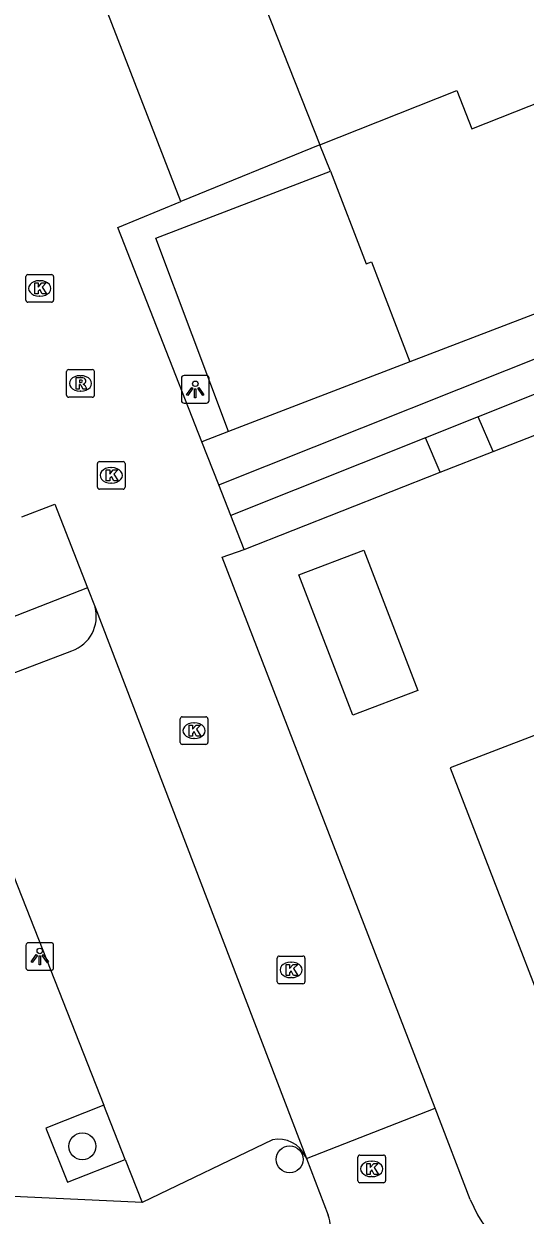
# Model space of a CAD drawing. Extents: x 158474 to 159560, y 388525 to 389605.
# Drawn here: x 159019.82 to 159037.92, y 388591.48 to 388634.54 of the extents above; entities that cross this region are included whole.
import ezdxf

# ---------------------------------------------------------------- set-up
doc = ezdxf.new("R2010")
doc.units = 0
for name, color, linetype in [('IMGEO_Boom', 7, 'Continuous'), ('IMGEO_Grasland_overig', 7, 'Continuous'), ('IMGEO_Groenvoorziening', 7, 'Continuous'), ('IMGEO_Kolk', 7, 'Continuous'), ('IMGEO_Lichtpunt', 7, 'Continuous'), ('IMGEO_Pand', 7, 'Continuous'), ('IMGEO_Parkeervlak_open', 7, 'Continuous'), ('IMGEO_Rijbaan_lokaal_open', 7, 'Continuous'), ('IMGEO_Rioolput', 7, 'Continuous'), ('IMGEO_Voetpad_halfverhard', 7, 'Continuous'), ('IMGEO_Voetpad_open', 7, 'Continuous')]:
    doc.layers.add(name, color=color, linetype=linetype)

msp = doc.modelspace()

# ---------------------------------------------------------------- linework, layer by layer
at = {"layer": 'IMGEO_Boom'}
for centre in [(159021.925, 388593.97), (159029.412, 388593.499)]:
    msp.add_circle(centre, 0.489, dxfattribs=at)
at = {"layer": 'IMGEO_Grasland_overig'}
msp.add_lwpolyline([(159060.347, 388630.578), (159059.585, 388632.229), (159033.75, 388622.317)], dxfattribs=at)
at = {"layer": 'IMGEO_Groenvoorziening'}
for points in [[(159036.765, 388619.081), (159041.458, 388620.927)], [(159027.767, 388615.542), (159034.85, 388618.328)]]:
    msp.add_lwpolyline(points, dxfattribs=at)
at = {"layer": 'IMGEO_Kolk'}
for p, q in [((159019.887, 388624.548), (159019.887, 388625.4)), ((159019.962, 388625.474), (159020.814, 388625.474)), ((159020.375, 388625.254), (159020.4, 388625.254)), ((159020.888, 388625.4), (159020.888, 388624.548)), ((159020.814, 388624.474), (159019.962, 388624.474)), ((159020.398, 388624.694), (159020.373, 388624.694)), ((159022.471, 388617.792), (159022.471, 388618.644)), ((159022.546, 388618.718), (159023.398, 388618.718)), ((159022.959, 388618.498), (159022.984, 388618.498)), ((159023.472, 388618.644), (159023.472, 388617.792)), ((159022.982, 388617.938), (159022.957, 388617.938)), ((159023.398, 388617.718), (159022.546, 388617.718)), ((159025.461, 388608.566), (159025.461, 388609.418)), ((159025.536, 388609.492), (159026.388, 388609.492)), ((159026.462, 388609.418), (159026.462, 388608.566)), ((159025.949, 388609.272), (159025.974, 388609.272)), ((159026.388, 388608.492), (159025.536, 388608.492)), ((159025.972, 388608.712), (159025.947, 388608.712)), ((159028.965, 388599.92), (159028.965, 388600.772)), ((159029.04, 388600.846), (159029.892, 388600.846)), ((159029.966, 388600.772), (159029.966, 388599.92)), ((159029.453, 388600.626), (159029.478, 388600.626)), ((159029.892, 388599.846), (159029.04, 388599.846)), ((159029.476, 388600.066), (159029.451, 388600.066)), ((159031.875, 388592.728), (159031.875, 388593.58)), ((159031.95, 388593.654), (159032.802, 388593.654)), ((159032.363, 388593.434), (159032.388, 388593.434)), ((159032.876, 388593.58), (159032.876, 388592.728)), ((159032.802, 388592.654), (159031.95, 388592.654)), ((159032.386, 388592.874), (159032.361, 388592.874))]:
    msp.add_line(p, q, dxfattribs=at)
for points in [[(159019.887, 388624.548), (159019.887, 388625.4)], [(159019.962, 388625.474), (159020.814, 388625.474)], [(159020.888, 388625.4), (159020.888, 388624.548)], [(159020.208, 388625.174), (159020.331, 388625.174), (159020.331, 388625.023), (159020.461, 388625.174), (159020.625, 388625.174), (159020.479, 388625.023), (159020.632, 388624.774), (159020.48, 388624.774), (159020.395, 388624.938), (159020.331, 388624.871), (159020.331, 388624.774), (159020.208, 388624.774), (159020.208, 388625.174)], [(159020.814, 388624.474), (159019.962, 388624.474)], [(159022.471, 388617.792), (159022.471, 388618.644)], [(159022.546, 388618.718), (159023.398, 388618.718)], [(159022.792, 388618.418), (159022.915, 388618.418), (159022.915, 388618.267), (159023.045, 388618.418), (159023.209, 388618.418), (159023.063, 388618.267), (159023.216, 388618.018), (159023.064, 388618.018), (159022.979, 388618.182), (159022.915, 388618.115), (159022.915, 388618.018), (159022.792, 388618.018), (159022.792, 388618.418)], [(159023.472, 388618.644), (159023.472, 388617.792)], [(159023.398, 388617.718), (159022.546, 388617.718)], [(159025.461, 388608.566), (159025.461, 388609.418)], [(159025.536, 388609.492), (159026.388, 388609.492)], [(159026.462, 388609.418), (159026.462, 388608.566)], [(159025.782, 388609.192), (159025.905, 388609.192), (159025.905, 388609.041), (159026.035, 388609.192), (159026.199, 388609.192), (159026.053, 388609.041), (159026.206, 388608.792), (159026.054, 388608.792), (159025.969, 388608.956), (159025.905, 388608.889), (159025.905, 388608.792), (159025.782, 388608.792), (159025.782, 388609.192)], [(159026.388, 388608.492), (159025.536, 388608.492)], [(159028.965, 388599.92), (159028.965, 388600.772)], [(159029.04, 388600.846), (159029.892, 388600.846)], [(159029.966, 388600.772), (159029.966, 388599.92)], [(159029.286, 388600.546), (159029.409, 388600.546), (159029.409, 388600.395), (159029.539, 388600.546), (159029.703, 388600.546), (159029.557, 388600.395), (159029.71, 388600.146), (159029.558, 388600.146), (159029.473, 388600.31), (159029.409, 388600.243), (159029.409, 388600.146), (159029.286, 388600.146), (159029.286, 388600.546)], [(159029.892, 388599.846), (159029.04, 388599.846)], [(159031.875, 388592.728), (159031.875, 388593.58)], [(159031.95, 388593.654), (159032.802, 388593.654)], [(159032.876, 388593.58), (159032.876, 388592.728)], [(159032.196, 388593.354), (159032.319, 388593.354), (159032.319, 388593.203), (159032.449, 388593.354), (159032.613, 388593.354), (159032.467, 388593.203), (159032.62, 388592.954), (159032.468, 388592.954), (159032.383, 388593.118), (159032.319, 388593.051), (159032.319, 388592.954), (159032.196, 388592.954), (159032.196, 388593.354)], [(159032.802, 388592.654), (159031.95, 388592.654)]]:
    msp.add_lwpolyline(points, dxfattribs=at)
for centre, start, end in [((159019.964, 388625.398), 91.552, 178.448), ((159019.964, 388625.398), 91.552, 178.448), ((159020.812, 388625.398), 1.552, 88.448), ((159020.812, 388625.398), 1.552, 88.448), ((159019.964, 388624.55), 181.552, 268.448), ((159019.964, 388624.55), 181.552, 268.448), ((159020.812, 388624.55), 271.552, 358.448), ((159020.812, 388624.55), 271.552, 358.448), ((159022.548, 388618.642), 91.552, 178.448), ((159022.548, 388618.642), 91.552, 178.448), ((159023.396, 388618.642), 1.552, 88.448), ((159023.396, 388618.642), 1.552, 88.448), ((159022.548, 388617.794), 181.552, 268.448), ((159022.548, 388617.794), 181.552, 268.448), ((159023.396, 388617.794), 271.552, 358.448), ((159023.396, 388617.794), 271.552, 358.448), ((159025.538, 388609.416), 91.552, 178.448), ((159025.538, 388609.416), 91.552, 178.448), ((159026.386, 388609.416), 1.552, 88.448), ((159026.386, 388609.416), 1.552, 88.448), ((159025.538, 388608.568), 181.552, 268.448), ((159025.538, 388608.568), 181.552, 268.448), ((159026.386, 388608.568), 271.552, 358.448), ((159026.386, 388608.568), 271.552, 358.448), ((159029.042, 388600.77), 91.552, 178.448), ((159029.042, 388600.77), 91.552, 178.448), ((159029.89, 388600.77), 1.552, 88.448), ((159029.89, 388600.77), 1.552, 88.448), ((159029.042, 388599.922), 181.552, 268.448), ((159029.042, 388599.922), 181.552, 268.448), ((159029.89, 388599.922), 271.552, 358.448), ((159029.89, 388599.922), 271.552, 358.448), ((159031.952, 388593.578), 91.552, 178.448), ((159031.952, 388593.578), 91.552, 178.448), ((159032.8, 388593.578), 1.552, 88.448), ((159032.8, 388593.578), 1.552, 88.448), ((159031.952, 388592.73), 181.552, 268.448), ((159031.952, 388592.73), 181.552, 268.448), ((159032.8, 388592.73), 271.552, 358.448), ((159032.8, 388592.73), 271.552, 358.448)]:
    msp.add_arc(centre, 0.0765, start, end, dxfattribs=at)
for centre, major_axis, ratio, start_param, end_param in [((159020.374, 388624.974), (-0.387, 0.002), 0.722429, 4.712389, 7.853982), ((159020.399, 388624.974), (-0.39, 0.002), 0.717154, 1.570796, 4.712389), ((159022.958, 388618.218), (-0.387, 0.002), 0.722429, 4.712389, 7.853982), ((159022.983, 388618.218), (-0.39, 0.002), 0.717154, 1.570796, 4.712389), ((159025.948, 388608.992), (-0.387, 0.002), 0.722429, 4.712389, 7.853982), ((159025.973, 388608.992), (-0.39, 0.002), 0.717154, 1.570796, 4.712389), ((159029.452, 388600.346), (-0.387, 0.002), 0.722429, 4.712389, 7.853982), ((159029.477, 388600.346), (-0.39, 0.002), 0.717154, 1.570796, 4.712389), ((159032.362, 388593.154), (-0.387, 0.002), 0.722429, 4.712389, 7.853982), ((159032.387, 388593.154), (-0.39, 0.002), 0.717154, 1.570796, 4.712389)]:
    msp.add_ellipse(centre, major_axis=major_axis, ratio=ratio, start_param=start_param, end_param=end_param, dxfattribs=at)
at = {"layer": 'IMGEO_Lichtpunt'}
for p, q in [((159026.409, 388621.826), (159025.601, 388621.826)), ((159026.409, 388621.826), (159025.601, 388621.826)), ((159025.507, 388621.731), (159025.507, 388620.924)), ((159025.507, 388621.731), (159025.507, 388620.924)), ((159026.503, 388620.924), (159026.503, 388621.731)), ((159026.503, 388620.924), (159026.503, 388621.731)), ((159025.601, 388620.83), (159026.409, 388620.83)), ((159025.601, 388620.83), (159026.409, 388620.83)), ((159019.892, 388601.233), (159019.892, 388600.426)), ((159019.892, 388601.233), (159019.892, 388600.426)), ((159020.794, 388601.328), (159019.986, 388601.328)), ((159020.794, 388601.328), (159019.986, 388601.328)), ((159020.888, 388600.426), (159020.888, 388601.233)), ((159020.888, 388600.426), (159020.888, 388601.233)), ((159019.986, 388600.332), (159020.794, 388600.332)), ((159019.986, 388600.332), (159020.794, 388600.332))]:
    msp.add_line(p, q, dxfattribs=at)
for points in [[(159025.881, 388621.395), (159025.92, 388621.367), (159025.732, 388621.105), (159025.694, 388621.132), (159025.881, 388621.395)], [(159026.093, 388621.367), (159026.131, 388621.394), (159026.318, 388621.132), (159026.279, 388621.104), (159026.093, 388621.367)], [(159025.983, 388621.347), (159026.03, 388621.347), (159026.03, 388621.025), (159025.983, 388621.025), (159025.983, 388621.347)], [(159020.266, 388600.897), (159020.305, 388600.869), (159020.117, 388600.607), (159020.079, 388600.634), (159020.266, 388600.897)], [(159020.368, 388600.849), (159020.415, 388600.849), (159020.415, 388600.527), (159020.368, 388600.527), (159020.368, 388600.849)], [(159020.478, 388600.869), (159020.516, 388600.896), (159020.703, 388600.634), (159020.664, 388600.606), (159020.478, 388600.869)]]:
    msp.add_lwpolyline(points, dxfattribs=at)
for centre in [(159026.006, 388621.529), (159020.391, 388601.031)]:
    msp.add_circle(centre, 0.0994, dxfattribs=at)
for centre, start, end in [((159025.601, 388621.731), 90, 180), ((159025.601, 388621.731), 90, 180), ((159026.409, 388621.731), 0, 90), ((159026.409, 388621.731), 0, 90), ((159025.601, 388620.924), 180, 270), ((159025.601, 388620.924), 180, 270), ((159026.409, 388620.924), 270, 0), ((159026.409, 388620.924), 270, 360), ((159019.986, 388601.233), 90, 180), ((159019.986, 388601.233), 90, 180), ((159020.794, 388601.233), 0, 90), ((159020.794, 388601.233), 0, 90), ((159019.986, 388600.426), 180, 270), ((159019.986, 388600.426), 180, 270), ((159020.794, 388600.426), 270, 0), ((159020.794, 388600.426), 270, 360)]:
    msp.add_arc(centre, 0.0946, start, end, dxfattribs=at)
at = {"layer": 'IMGEO_Pand'}
for points in [[(159030.501, 388630.166), (159035.451, 388632.124), (159035.997, 388630.743), (159040.647, 388632.582), (159041.278, 388632.831), (159040.738, 388634.196), (159048.353, 388637.208), (159044.341, 388647.353), (159045.722, 388647.899), (159043.659, 388653.114), (159042.267, 388652.563), (159040.333, 388657.454)], [(159027.368, 388638.087), (159030.501, 388630.166)], [(159027.209, 388619.804), (159024.586, 388626.792), (159030.893, 388629.214)], [(159030.893, 388629.214), (159032.181, 388625.86), (159032.363, 388625.93), (159033.75, 388622.317)], [(159033.75, 388622.317), (159027.209, 388619.804)], [(159031.695, 388609.547), (159029.749, 388614.621), (159032.093, 388615.52), (159034.039, 388610.446), (159031.695, 388609.547)], [(159040.357, 388609.634), (159039.874, 388609.447), (159035.21, 388607.644), (159038.337, 388599.555), (159043.485, 388601.545)]]:
    msp.add_lwpolyline(points, dxfattribs=at)
at = {"layer": 'IMGEO_Parkeervlak_open'}
msp.add_lwpolyline([(159023.471, 388593.498), (159022.698, 388595.459)], dxfattribs=at)
at = {"layer": 'IMGEO_Rijbaan_lokaal_open'}
for points in [[(159025.488, 388628.115), (159021.187, 388639.221), (159023.331, 388640.05)], [(159026.242, 388619.433), (159023.204, 388627.18), (159025.488, 388628.115)], [(159026.854, 388617.87), (159026.242, 388619.433)], [(159027.286, 388616.769), (159026.854, 388617.87)], [(159019.743, 388616.716), (159020.93, 388617.172), (159022.119, 388614.156)], [(159027.767, 388615.542), (159027.286, 388616.769)], [(159034.665, 388595.345), (159026.979, 388615.267), (159027.767, 388615.542)], [(159022.119, 388614.156), (159022.386, 388613.46)], [(159022.386, 388613.46), (159030.018, 388593.527)], [(159030.018, 388593.527), (159034.665, 388595.345)], [(159035.937, 388592.048), (159034.665, 388595.345)], [(159030.018, 388593.527), (159030.799, 388591.482)]]:
    msp.add_lwpolyline(points, dxfattribs=at)
for centre, radius, start, end in [((159039.712, 388593.499), 4.044, 201.0212, 269.1791), ((159029.843, 388591.073), 1.039, 286.981, 23.1687)]:
    msp.add_arc(centre, radius, start, end, dxfattribs=at)
at = {"layer": 'IMGEO_Rioolput'}
for p, q in [((159021.359, 388621.115), (159021.359, 388621.967)), ((159021.434, 388622.041), (159022.286, 388622.041)), ((159021.847, 388621.821), (159021.872, 388621.821)), ((159022.36, 388621.967), (159022.36, 388621.115)), ((159022.286, 388621.041), (159021.434, 388621.041)), ((159021.87, 388621.261), (159021.845, 388621.261))]:
    msp.add_line(p, q, dxfattribs=at)
for points in [[(159021.359, 388621.115), (159021.359, 388621.967)], [(159021.434, 388622.041), (159022.286, 388622.041)], [(159022.36, 388621.967), (159022.36, 388621.115)], [(159021.948, 388621.739), (159021.696, 388621.741), (159021.696, 388621.341)], [(159021.696, 388621.341), (159021.82, 388621.341), (159021.82, 388621.503), (159021.831, 388621.503)], [(159021.874, 388621.66), (159021.82, 388621.66), (159021.82, 388621.579)], [(159021.82, 388621.579), (159021.872, 388621.579)], [(159021.878, 388621.474), (159021.949, 388621.341), (159022.089, 388621.341), (159022.024, 388621.467)], [(159022.286, 388621.041), (159021.434, 388621.041)]]:
    msp.add_lwpolyline(points, dxfattribs=at)
for centre, radius, start, end in [((159021.436, 388621.965), 0.0765, 91.552, 178.448), ((159021.436, 388621.965), 0.0765, 91.552, 178.448), ((159022.284, 388621.965), 0.0765, 1.552, 88.448), ((159022.284, 388621.965), 0.0765, 1.552, 88.448), ((159021.83, 388621.45), 0.0533, 26.0293, 88.6989), ((159021.856, 388621.768), 0.19, 274.7715, 282.9687), ((159021.88, 388621.564), 0.0964, 77.0061, 93.1865), ((159021.894, 388621.621), 0.0378, 276.6634, 79.6772), ((159021.947, 388621.629), 0.109, 350.3612, 89.416), ((159021.945, 388621.629), 0.112, 277.5842, 350.9817), ((159021.929, 388621.414), 0.108, 29.5134, 73.7905), ((159021.436, 388621.117), 0.0765, 181.552, 268.448), ((159021.436, 388621.117), 0.0765, 181.552, 268.448), ((159022.284, 388621.117), 0.0765, 271.552, 358.448), ((159022.284, 388621.117), 0.0765, 271.552, 358.448)]:
    msp.add_arc(centre, radius, start, end, dxfattribs=at)
for centre, major_axis, ratio, start_param, end_param in [((159021.846, 388621.541), (-0.387, 0.002), 0.722429, 4.712389, 7.853982), ((159021.871, 388621.541), (-0.39, 0.002), 0.717154, 1.570796, 4.712389)]:
    msp.add_ellipse(centre, major_axis=major_axis, ratio=ratio, start_param=start_param, end_param=end_param, dxfattribs=at)
at = {"layer": 'IMGEO_Voetpad_halfverhard'}
for points in [[(159026.854, 388617.87), (159054.519, 388628.909), (159062.262, 388625.441), (159095.072, 388630.031)], [(159052.402, 388626.791), (159036.225, 388620.336)], [(159034.318, 388619.575), (159027.286, 388616.769)], [(159022.119, 388614.156), (159001.783, 388606.194)], [(159016.922, 388610.114), (159021.549, 388611.879)]]:
    msp.add_lwpolyline(points, dxfattribs=at)
msp.add_arc((159021.117, 388613.12), 1.314, 289.2079, 14.9976, dxfattribs=at)
at = {"layer": 'IMGEO_Voetpad_open'}
for points in [[(159030.501, 388630.166), (159025.488, 388628.115)], [(159030.893, 388629.214), (159030.501, 388630.166)], [(159036.225, 388620.336), (159034.318, 388619.575)], [(159036.765, 388619.081), (159036.225, 388620.336)], [(159027.209, 388619.804), (159026.242, 388619.433)], [(159034.85, 388618.328), (159034.318, 388619.575)], [(159034.85, 388618.328), (159036.765, 388619.081)], [(159016.922, 388610.114), (159022.698, 388595.459)], [(159022.698, 388595.459), (159020.611, 388594.626), (159021.388, 388592.677), (159023.471, 388593.498)], [(159028.794, 388594.2), (159024.088, 388591.933)], [(159023.471, 388593.498), (159024.088, 388591.933)], [(159030.018, 388593.527), (159029.986, 388593.603)], [(159024.088, 388591.933), (159010.362, 388592.573)]]:
    msp.add_lwpolyline(points, dxfattribs=at)
msp.add_arc((159029.012, 388593.147), 1.076, 25.0972, 101.6958, dxfattribs=at)

doc.saveas('drawing.dxf')
